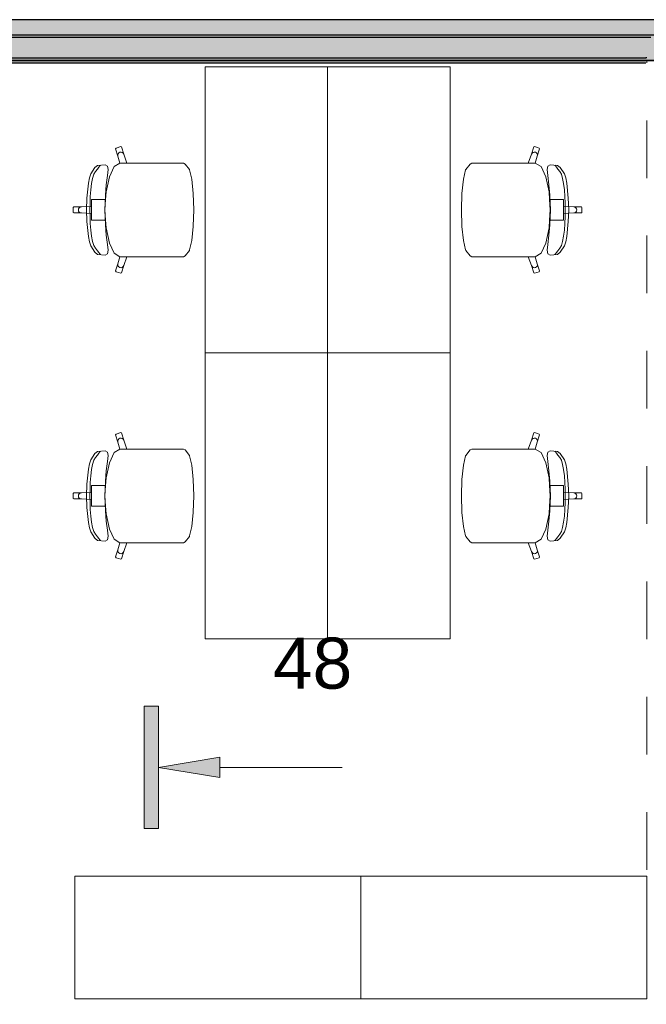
# Model space of a CAD drawing. Header units: millimetres. Extents: x -59761 to 112741, y -57975 to 46221.
# Tile 257 of 421: x 20990 to 24057, y 10355 to 15175. Entities that reach past the tile are written whole.
import ezdxf

# ---------------------------------------------------------------- set-up
doc = ezdxf.new("R2010")
doc.units = ezdxf.units.MM
doc.linetypes.add('Штриховая', pattern=[564.444447, 282.222223, -282.222223])
for name, color, linetype in [('Интерьер - Мебель', 7, 'Continuous'), ('Конструктив - ГКЛ', 7, 'Continuous'), ('Конструктив - Стена сущ для демонтажного плана', 7, 'Continuous'), ('Конструктив - Стена сущ для Кладочного плана', 7, 'Continuous'), ('Маркер - Разрез', 7, 'Continuous'), ('Элемент Модели - Зона', 7, 'Continuous')]:
    doc.layers.add(name, color=color, linetype=linetype)
doc.styles.add('СГЕНЕРИР_СТИЛЬ_19', font='arial.ttf')

msp = doc.modelspace()

# ---------------------------------------------------------------- hatches: boundary and pattern name
at = {"layer": 'Конструктив - ГКЛ', "linetype": 'Continuous', "lineweight": 5}
for points in [[(17900, 15087.5), (24080, 15087.5), (24080, 15100), (17900, 15100)], [(17900, 14987.5), (24080, 14987.5), (24080, 15087.5), (17900, 15087.5)], [(17925, 14975), (24055, 14975), (24055, 14987.5), (17925, 14987.5)], [(17925, 14963), (24055, 14963), (24055, 14975), (17925, 14975)]]:
    msp.add_hatch(color=9, dxfattribs=at).paths.add_polyline_path(points)
at = {"layer": 'Конструктив - Стена сущ для демонтажного плана', "linetype": 'Continuous', "lineweight": 15}
msp.add_hatch(color=7, dxfattribs=at).paths.add_polyline_path([(29500, 15175), (14520, 15175), (14520, 14975), (29500, 14975)])
at = {"layer": 'Конструктив - Стена сущ для Кладочного плана', "linetype": 'Continuous', "lineweight": 15}
msp.add_hatch(color=7, dxfattribs=at).paths.add_polyline_path([(29700, 15175), (14520, 15175), (14520, 14975), (29700, 14975)])
at = {"layer": 'Маркер - Разрез', "linetype": 'Continuous', "lineweight": 5}
for points in [[(21599.07, 11815.01), (21599.07, 11215.01), (21669.07, 11215.01), (21669.07, 11815.01)], [(21669.07, 11515.01), (21969.07, 11465.01), (21969.07, 11565.01)]]:
    msp.add_hatch(color=7, dxfattribs=at).paths.add_polyline_path(points)

# ---------------------------------------------------------------- linework, layer by layer
at = {"layer": 'Интерьер - Мебель', "color": 7, "linetype": 'Continuous', "lineweight": 15}
for p, q in [((21461.56, 14546.37), (21459.64, 14542.57)), ((21459.64, 14542.57), (21471.04, 14507.15)), ((21484.32, 14553.83), (21461.56, 14546.37)), ((21471.93, 14518.67), (21470.35, 14513)), ((21470.35, 14513), (21471.04, 14507.15)), ((21475.55, 14523.3), (21471.93, 14518.67)), ((21480.64, 14526.18), (21475.55, 14523.3)), ((21486.44, 14526.87), (21480.64, 14526.18)), ((21488.09, 14551.9), (21484.32, 14553.83)), ((21492.05, 14525.27), (21486.44, 14526.87)), ((21499.49, 14516.48), (21488.09, 14551.9)), ((21496.64, 14521.62), (21492.05, 14525.27)), ((21499.49, 14516.48), (21496.64, 14521.62)), ((21515.17, 14473.11), (21499.49, 14516.48)), ((23479.71, 14473.11), (23495.4, 14516.48)), ((23495.4, 14516.48), (23506.8, 14551.9)), ((23495.4, 14516.48), (23498.25, 14521.62)), ((23498.25, 14521.62), (23502.83, 14525.27)), ((23502.83, 14525.27), (23508.45, 14526.87)), ((23506.8, 14551.9), (23510.57, 14553.83)), ((23508.45, 14526.87), (23514.25, 14526.18)), ((23510.57, 14553.83), (23533.33, 14546.37)), ((23514.25, 14526.18), (23519.34, 14523.3)), ((23519.34, 14523.3), (23522.95, 14518.67)), ((23522.95, 14518.67), (23524.53, 14513)), ((23535.25, 14542.57), (23523.85, 14507.15)), ((23524.53, 14513), (23523.85, 14507.15)), ((23533.33, 14546.37), (23535.25, 14542.57)), ((21371.68, 14461.93), (21358.49, 14451.4)), ((21407.76, 14465.23), (21371.68, 14461.93)), ((21382.23, 14458.85), (21384.85, 14462.6)), ((21419.31, 14458.51), (21407.76, 14465.23)), ((21480.72, 14472.98), (21452.86, 14455.65)), ((21471.04, 14507.15), (21480.72, 14472.98)), ((21480.91, 14473.11), (21480.72, 14472.98)), ((21480.91, 14473.11), (21515.17, 14473.11)), ((21724.28, 14473.11), (21515.17, 14473.11)), ((21760.35, 14473.11), (21724.28, 14473.11)), ((21791.39, 14473.11), (21760.35, 14473.11)), ((21799.99, 14468.56), (21791.39, 14473.11)), ((21821.15, 14441.76), (21799.99, 14468.56)), ((23173.73, 14441.76), (23194.89, 14468.56)), ((23194.89, 14468.56), (23203.49, 14473.11)), ((23203.49, 14473.11), (23234.53, 14473.11)), ((23234.53, 14473.11), (23270.61, 14473.11)), ((23270.61, 14473.11), (23479.71, 14473.11)), ((23513.97, 14473.11), (23479.71, 14473.11)), ((23513.97, 14473.11), (23514.17, 14472.98)), ((23523.85, 14507.15), (23514.17, 14472.98)), ((23514.17, 14472.98), (23542.02, 14455.65)), ((23575.57, 14458.51), (23587.12, 14465.23)), ((23587.12, 14465.23), (23623.21, 14461.93)), ((23612.65, 14458.85), (23610.03, 14462.6)), ((23623.21, 14461.93), (23636.4, 14451.4)), ((21338.43, 14420.37), (21331.17, 14400.42)), ((21358.49, 14451.4), (21338.43, 14420.37)), ((21346.91, 14398.3), (21353.18, 14418.66)), ((21353.18, 14418.66), (21360.86, 14431.85)), ((21360.86, 14431.85), (21370.93, 14443.56)), ((21370.93, 14443.56), (21377.09, 14452.6)), ((21377.09, 14452.6), (21382.23, 14458.85)), ((21413.94, 14367.06), (21419.77, 14412.37)), ((21422.36, 14441.29), (21419.31, 14458.51)), ((21419.77, 14412.37), (21422.36, 14441.29)), ((21452.86, 14455.65), (21429.08, 14405.95)), ((21822.03, 14439.62), (21821.15, 14441.76)), ((21832.72, 14393.68), (21822.03, 14439.62)), ((23162.16, 14393.68), (23172.85, 14439.62)), ((23172.85, 14439.62), (23173.73, 14441.76)), ((23542.02, 14455.65), (23565.8, 14405.95)), ((23572.52, 14441.29), (23575.57, 14458.51)), ((23575.11, 14412.37), (23572.52, 14441.29)), ((23580.94, 14367.06), (23575.11, 14412.37)), ((23617.79, 14452.6), (23612.65, 14458.85)), ((23623.96, 14443.56), (23617.79, 14452.6)), ((23634.02, 14431.85), (23623.96, 14443.56)), ((23641.71, 14418.66), (23634.02, 14431.85)), ((23636.4, 14451.4), (23656.46, 14420.37)), ((23647.97, 14398.3), (23641.71, 14418.66)), ((23656.46, 14420.37), (23663.71, 14400.42)), ((21326.37, 14374.54), (21319.39, 14301.33)), ((21331.17, 14400.42), (21326.37, 14374.54)), ((21338.27, 14342.38), (21341.97, 14372.36)), ((21341.97, 14372.36), (21346.91, 14398.3)), ((21409.28, 14316.13), (21413.94, 14367.06)), ((21429.08, 14405.95), (21413.19, 14331.57)), ((21839.87, 14324.93), (21832.72, 14393.68)), ((23155.02, 14324.93), (23162.16, 14393.68)), ((23565.8, 14405.95), (23581.69, 14331.57)), ((23585.61, 14316.13), (23580.94, 14367.06)), ((23652.91, 14372.36), (23647.97, 14398.3)), ((23656.61, 14342.38), (23652.91, 14372.36)), ((23663.71, 14400.42), (23668.52, 14374.54)), ((23668.52, 14374.54), (23675.5, 14301.33)), ((21335.74, 14309.92), (21338.27, 14342.38)), ((21406.95, 14243.83), (21409.28, 14316.13)), ((21413.19, 14331.57), (21410.81, 14294.15)), ((21839.97, 14323.87), (21839.87, 14324.93)), ((21842.44, 14243.83), (21839.97, 14323.87)), ((23152.44, 14243.83), (23154.92, 14323.87)), ((23154.92, 14323.87), (23155.02, 14324.93)), ((23581.69, 14331.57), (23584.07, 14294.15)), ((23587.93, 14243.83), (23585.61, 14316.13)), ((23659.15, 14309.92), (23656.61, 14342.38)), ((21319.39, 14301.33), (21317.2, 14243.83)), ((21333.81, 14243.83), (21334.28, 14276.56)), ((21334.28, 14276.56), (21335.74, 14309.92)), ((21372.11, 14294.15), (21342.19, 14294.15)), ((21342.19, 14294.15), (21342.19, 14260.73)), ((21410.81, 14294.15), (21372.11, 14294.15)), ((21410.81, 14294.15), (21407.61, 14243.83)), ((23584.07, 14294.15), (23587.27, 14243.83)), ((23584.07, 14294.15), (23622.78, 14294.15)), ((23622.78, 14294.15), (23652.7, 14294.15)), ((23652.7, 14294.15), (23652.7, 14260.73)), ((23660.61, 14276.56), (23659.15, 14309.92)), ((23661.08, 14243.83), (23660.61, 14276.56)), ((23675.5, 14301.33), (23677.68, 14243.83)), ((21255.43, 14258.93), (21252.44, 14255.91)), ((21252.44, 14255.91), (21252.44, 14243.83)), ((21252.44, 14231.76), (21252.44, 14243.83)), ((21255.43, 14228.74), (21252.44, 14231.76)), ((21292.33, 14258.93), (21255.43, 14258.93)), ((21292.33, 14228.74), (21255.43, 14228.74)), ((21278.51, 14249.61), (21277.37, 14243.83)), ((21278.51, 14238.06), (21277.37, 14243.83)), ((21281.75, 14254.51), (21278.51, 14249.61)), ((21281.75, 14233.16), (21278.51, 14238.06)), ((21286.61, 14257.78), (21281.75, 14254.51)), ((21286.61, 14229.89), (21281.75, 14233.16)), ((21292.33, 14258.93), (21286.61, 14257.78)), ((21292.33, 14228.74), (21286.61, 14229.89)), ((21342.19, 14260.73), (21292.33, 14258.93)), ((21342.19, 14226.94), (21292.33, 14228.74)), ((21319.39, 14186.33), (21317.2, 14243.83)), ((21333.81, 14243.83), (21334.28, 14211.11)), ((21342.19, 14260.73), (21342.19, 14243.83)), ((21342.19, 14226.94), (21342.19, 14243.83)), ((21342.19, 14193.52), (21342.19, 14226.94)), ((21406.95, 14243.83), (21409.28, 14171.54)), ((21410.81, 14193.52), (21407.61, 14243.83)), ((21842.44, 14243.83), (21839.97, 14163.8)), ((23152.44, 14243.83), (23154.92, 14163.8)), ((23584.07, 14193.52), (23587.27, 14243.83)), ((23587.93, 14243.83), (23585.61, 14171.54)), ((23652.7, 14260.73), (23652.7, 14243.83)), ((23652.7, 14260.73), (23702.56, 14258.93)), ((23652.7, 14226.94), (23652.7, 14243.83)), ((23652.7, 14226.94), (23702.56, 14228.74)), ((23652.7, 14193.52), (23652.7, 14226.94)), ((23661.08, 14243.83), (23660.61, 14211.11)), ((23675.5, 14186.33), (23677.68, 14243.83)), ((23702.56, 14258.93), (23708.28, 14257.78)), ((23702.56, 14258.93), (23739.45, 14258.93)), ((23702.56, 14228.74), (23708.28, 14229.89)), ((23702.56, 14228.74), (23739.45, 14228.74)), ((23708.28, 14257.78), (23713.13, 14254.51)), ((23708.28, 14229.89), (23713.13, 14233.16)), ((23713.13, 14254.51), (23716.37, 14249.61)), ((23713.13, 14233.16), (23716.37, 14238.06)), ((23716.37, 14249.61), (23717.51, 14243.83)), ((23716.37, 14238.06), (23717.51, 14243.83)), ((23739.45, 14258.93), (23742.44, 14255.91)), ((23739.45, 14228.74), (23742.44, 14231.76)), ((23742.44, 14255.91), (23742.44, 14243.83)), ((23742.44, 14231.76), (23742.44, 14243.83)), ((21326.37, 14113.13), (21319.39, 14186.33)), ((21334.28, 14211.11), (21335.74, 14177.74)), ((21335.74, 14177.74), (21338.27, 14145.29)), ((21372.11, 14193.52), (21342.19, 14193.52)), ((21410.81, 14193.52), (21372.11, 14193.52)), ((21409.28, 14171.54), (21413.94, 14120.61)), ((21413.19, 14156.1), (21410.81, 14193.52)), ((23585.61, 14171.54), (23580.94, 14120.61)), ((23581.69, 14156.1), (23584.07, 14193.52)), ((23584.07, 14193.52), (23622.78, 14193.52)), ((23622.78, 14193.52), (23652.7, 14193.52)), ((23659.15, 14177.74), (23656.61, 14145.29)), ((23660.61, 14211.11), (23659.15, 14177.74)), ((23668.52, 14113.13), (23675.5, 14186.33)), ((21338.27, 14145.29), (21341.97, 14115.31)), ((21429.08, 14081.71), (21413.19, 14156.1)), ((21839.87, 14162.74), (21832.72, 14093.98)), ((21839.97, 14163.8), (21839.87, 14162.74)), ((23154.92, 14163.8), (23155.02, 14162.74)), ((23155.02, 14162.74), (23162.16, 14093.98)), ((23565.8, 14081.71), (23581.69, 14156.1)), ((23656.61, 14145.29), (23652.91, 14115.31)), ((21331.17, 14087.25), (21326.37, 14113.13)), ((21338.43, 14067.3), (21331.17, 14087.25)), ((21341.97, 14115.31), (21346.91, 14089.37)), ((21346.91, 14089.37), (21353.18, 14069.01)), ((21413.94, 14120.61), (21419.77, 14075.29)), ((21419.77, 14075.29), (21422.36, 14046.38)), ((21452.86, 14032.01), (21429.08, 14081.71)), ((21832.72, 14093.98), (21822.03, 14048.04)), ((23162.16, 14093.98), (23172.85, 14048.04)), ((23542.02, 14032.01), (23565.8, 14081.71)), ((23575.11, 14075.29), (23572.52, 14046.38)), ((23580.94, 14120.61), (23575.11, 14075.29)), ((23647.97, 14089.37), (23641.71, 14069.01)), ((23652.91, 14115.31), (23647.97, 14089.37)), ((23656.46, 14067.3), (23663.71, 14087.25)), ((23663.71, 14087.25), (23668.52, 14113.13)), ((21358.49, 14036.27), (21338.43, 14067.3)), ((21353.18, 14069.01), (21360.86, 14055.81)), ((21371.68, 14025.73), (21358.49, 14036.27)), ((21360.86, 14055.81), (21370.93, 14044.11)), ((21370.93, 14044.11), (21377.09, 14035.07)), ((21377.09, 14035.07), (21382.23, 14028.82)), ((21382.23, 14028.82), (21384.85, 14025.07)), ((21419.31, 14029.15), (21407.76, 14022.44)), ((21422.36, 14046.38), (21419.31, 14029.15)), ((21480.72, 14014.68), (21452.86, 14032.01)), ((21821.15, 14045.91), (21799.99, 14019.11)), ((21822.03, 14048.04), (21821.15, 14045.91)), ((23172.85, 14048.04), (23173.73, 14045.91)), ((23173.73, 14045.91), (23194.89, 14019.11)), ((23514.17, 14014.68), (23542.02, 14032.01)), ((23572.52, 14046.38), (23575.57, 14029.15)), ((23575.57, 14029.15), (23587.12, 14022.44)), ((23612.65, 14028.82), (23610.03, 14025.07)), ((23617.79, 14035.07), (23612.65, 14028.82)), ((23623.96, 14044.11), (23617.79, 14035.07)), ((23623.21, 14025.73), (23636.4, 14036.27)), ((23634.02, 14055.81), (23623.96, 14044.11)), ((23641.71, 14069.01), (23634.02, 14055.81)), ((23636.4, 14036.27), (23656.46, 14067.3)), ((21407.76, 14022.44), (21371.68, 14025.73)), ((21459.64, 13945.1), (21471.04, 13980.51)), ((21470.35, 13974.66), (21471.04, 13980.51)), ((21471.04, 13980.51), (21480.72, 14014.68)), ((21480.91, 14014.56), (21480.72, 14014.68)), ((21480.91, 14014.56), (21515.17, 14014.56)), ((21515.17, 14014.56), (21499.49, 13971.18)), ((21724.28, 14014.56), (21515.17, 14014.56)), ((21760.35, 14014.56), (21724.28, 14014.56)), ((21791.39, 14014.56), (21760.35, 14014.56)), ((21799.99, 14019.11), (21791.39, 14014.56)), ((23194.89, 14019.11), (23203.49, 14014.56)), ((23203.49, 14014.56), (23234.53, 14014.56)), ((23234.53, 14014.56), (23270.61, 14014.56)), ((23270.61, 14014.56), (23479.71, 14014.56)), ((23513.97, 14014.56), (23479.71, 14014.56)), ((23479.71, 14014.56), (23495.4, 13971.18)), ((23513.97, 14014.56), (23514.17, 14014.68)), ((23523.85, 13980.51), (23514.17, 14014.68)), ((23524.53, 13974.66), (23523.85, 13980.51)), ((23535.25, 13945.1), (23523.85, 13980.51)), ((23587.12, 14022.44), (23623.21, 14025.73)), ((21461.56, 13941.3), (21459.64, 13945.1)), ((21484.32, 13933.83), (21461.56, 13941.3)), ((21471.93, 13969), (21470.35, 13974.66)), ((21475.55, 13964.37), (21471.93, 13969)), ((21480.64, 13961.49), (21475.55, 13964.37)), ((21486.44, 13960.8), (21480.64, 13961.49)), ((21488.09, 13935.77), (21484.32, 13933.83)), ((21492.05, 13962.4), (21486.44, 13960.8)), ((21499.49, 13971.18), (21488.09, 13935.77)), ((21496.64, 13966.05), (21492.05, 13962.4)), ((21499.49, 13971.18), (21496.64, 13966.05)), ((23495.4, 13971.18), (23498.25, 13966.05)), ((23495.4, 13971.18), (23506.8, 13935.77)), ((23498.25, 13966.05), (23502.83, 13962.4)), ((23502.83, 13962.4), (23508.45, 13960.8)), ((23506.8, 13935.77), (23510.57, 13933.83)), ((23508.45, 13960.8), (23514.25, 13961.49)), ((23510.57, 13933.83), (23533.33, 13941.3)), ((23514.25, 13961.49), (23519.34, 13964.37)), ((23519.34, 13964.37), (23522.95, 13969)), ((23522.95, 13969), (23524.53, 13974.66)), ((23533.33, 13941.3), (23535.25, 13945.1)), ((21461.56, 13146.37), (21459.64, 13142.57)), ((21459.64, 13142.57), (21471.04, 13107.15)), ((21484.32, 13153.83), (21461.56, 13146.37)), ((21471.93, 13118.67), (21470.35, 13113)), ((21470.35, 13113), (21471.04, 13107.15)), ((21475.55, 13123.3), (21471.93, 13118.67)), ((21480.64, 13126.18), (21475.55, 13123.3)), ((21486.44, 13126.87), (21480.64, 13126.18)), ((21488.09, 13151.9), (21484.32, 13153.83)), ((21492.05, 13125.27), (21486.44, 13126.87)), ((21499.49, 13116.48), (21488.09, 13151.9)), ((21496.64, 13121.62), (21492.05, 13125.27)), ((21499.49, 13116.48), (21496.64, 13121.62)), ((21515.17, 13073.11), (21499.49, 13116.48)), ((23479.71, 13073.11), (23495.4, 13116.48)), ((23495.4, 13116.48), (23506.8, 13151.9)), ((23495.4, 13116.48), (23498.25, 13121.62)), ((23498.25, 13121.62), (23502.83, 13125.27)), ((23502.83, 13125.27), (23508.45, 13126.87)), ((23506.8, 13151.9), (23510.57, 13153.83)), ((23508.45, 13126.87), (23514.25, 13126.18)), ((23510.57, 13153.83), (23533.33, 13146.37)), ((23514.25, 13126.18), (23519.34, 13123.3)), ((23519.34, 13123.3), (23522.95, 13118.67)), ((23522.95, 13118.67), (23524.53, 13113)), ((23535.25, 13142.57), (23523.85, 13107.15)), ((23524.53, 13113), (23523.85, 13107.15)), ((23533.33, 13146.37), (23535.25, 13142.57)), ((21407.76, 13065.23), (21371.68, 13061.93)), ((21382.23, 13058.85), (21384.85, 13062.6)), ((21419.31, 13058.51), (21407.76, 13065.23)), ((21480.72, 13072.98), (21452.86, 13055.65)), ((21471.04, 13107.15), (21480.72, 13072.98)), ((21480.91, 13073.11), (21480.72, 13072.98)), ((21480.91, 13073.11), (21515.17, 13073.11)), ((21724.28, 13073.11), (21515.17, 13073.11)), ((21760.35, 13073.11), (21724.28, 13073.11)), ((21791.39, 13073.11), (21760.35, 13073.11)), ((21799.99, 13068.56), (21791.39, 13073.11)), ((21821.15, 13041.76), (21799.99, 13068.56)), ((23173.73, 13041.76), (23194.89, 13068.56)), ((23194.89, 13068.56), (23203.49, 13073.11)), ((23203.49, 13073.11), (23234.53, 13073.11)), ((23234.53, 13073.11), (23270.61, 13073.11)), ((23270.61, 13073.11), (23479.71, 13073.11)), ((23513.97, 13073.11), (23479.71, 13073.11)), ((23513.97, 13073.11), (23514.17, 13072.98)), ((23523.85, 13107.15), (23514.17, 13072.98)), ((23514.17, 13072.98), (23542.02, 13055.65)), ((23575.57, 13058.51), (23587.12, 13065.23)), ((23587.12, 13065.23), (23623.21, 13061.93)), ((23612.65, 13058.85), (23610.03, 13062.6)), ((21338.43, 13020.37), (21331.17, 13000.42)), ((21358.49, 13051.4), (21338.43, 13020.37)), ((21346.91, 12998.3), (21353.18, 13018.66)), ((21353.18, 13018.66), (21360.86, 13031.85)), ((21371.68, 13061.93), (21358.49, 13051.4)), ((21360.86, 13031.85), (21370.93, 13043.56)), ((21370.93, 13043.56), (21377.09, 13052.6)), ((21377.09, 13052.6), (21382.23, 13058.85)), ((21422.36, 13041.29), (21419.31, 13058.51)), ((21419.77, 13012.37), (21422.36, 13041.29)), ((21452.86, 13055.65), (21429.08, 13005.95)), ((21822.03, 13039.62), (21821.15, 13041.76)), ((21832.72, 12993.68), (21822.03, 13039.62)), ((23162.16, 12993.68), (23172.85, 13039.62)), ((23172.85, 13039.62), (23173.73, 13041.76)), ((23542.02, 13055.65), (23565.8, 13005.95)), ((23572.52, 13041.29), (23575.57, 13058.51)), ((23575.11, 13012.37), (23572.52, 13041.29)), ((23617.79, 13052.6), (23612.65, 13058.85)), ((23623.96, 13043.56), (23617.79, 13052.6)), ((23623.21, 13061.93), (23636.4, 13051.4)), ((23634.02, 13031.85), (23623.96, 13043.56)), ((23641.71, 13018.66), (23634.02, 13031.85)), ((23636.4, 13051.4), (23656.46, 13020.37)), ((23647.97, 12998.3), (23641.71, 13018.66)), ((23656.46, 13020.37), (23663.71, 13000.42)), ((21326.37, 12974.54), (21319.39, 12901.33)), ((21331.17, 13000.42), (21326.37, 12974.54)), ((21338.27, 12942.38), (21341.97, 12972.36)), ((21341.97, 12972.36), (21346.91, 12998.3)), ((21409.28, 12916.13), (21413.94, 12967.06)), ((21429.08, 13005.95), (21413.19, 12931.57)), ((21413.94, 12967.06), (21419.77, 13012.37)), ((21839.87, 12924.93), (21832.72, 12993.68)), ((23155.02, 12924.93), (23162.16, 12993.68)), ((23565.8, 13005.95), (23581.69, 12931.57)), ((23580.94, 12967.06), (23575.11, 13012.37)), ((23585.61, 12916.13), (23580.94, 12967.06)), ((23652.91, 12972.36), (23647.97, 12998.3)), ((23656.61, 12942.38), (23652.91, 12972.36)), ((23663.71, 13000.42), (23668.52, 12974.54)), ((23668.52, 12974.54), (23675.5, 12901.33)), ((21335.74, 12909.92), (21338.27, 12942.38)), ((21413.19, 12931.57), (21410.81, 12894.15)), ((21839.97, 12923.87), (21839.87, 12924.93)), ((21842.44, 12843.83), (21839.97, 12923.87)), ((23152.44, 12843.83), (23154.92, 12923.87)), ((23154.92, 12923.87), (23155.02, 12924.93)), ((23581.69, 12931.57), (23584.07, 12894.15)), ((23659.15, 12909.92), (23656.61, 12942.38)), ((21319.39, 12901.33), (21317.2, 12843.83)), ((21333.81, 12843.83), (21334.28, 12876.56)), ((21334.28, 12876.56), (21335.74, 12909.92)), ((21372.11, 12894.15), (21342.19, 12894.15)), ((21342.19, 12894.15), (21342.19, 12860.73)), ((21410.81, 12894.15), (21372.11, 12894.15)), ((21406.95, 12843.83), (21409.28, 12916.13)), ((21410.81, 12894.15), (21407.61, 12843.83)), ((23584.07, 12894.15), (23587.27, 12843.83)), ((23584.07, 12894.15), (23622.78, 12894.15)), ((23587.93, 12843.83), (23585.61, 12916.13)), ((23622.78, 12894.15), (23652.7, 12894.15)), ((23652.7, 12894.15), (23652.7, 12860.73)), ((23660.61, 12876.56), (23659.15, 12909.92)), ((23661.08, 12843.83), (23660.61, 12876.56)), ((23675.5, 12901.33), (23677.68, 12843.83)), ((21255.43, 12858.93), (21252.44, 12855.91)), ((21252.44, 12855.91), (21252.44, 12843.83)), ((21252.44, 12831.76), (21252.44, 12843.83)), ((21255.43, 12828.74), (21252.44, 12831.76)), ((21292.33, 12858.93), (21255.43, 12858.93)), ((21292.33, 12828.74), (21255.43, 12828.74)), ((21278.51, 12849.61), (21277.37, 12843.83)), ((21278.51, 12838.06), (21277.37, 12843.83)), ((21281.75, 12854.51), (21278.51, 12849.61)), ((21281.75, 12833.16), (21278.51, 12838.06)), ((21286.61, 12857.78), (21281.75, 12854.51)), ((21286.61, 12829.89), (21281.75, 12833.16)), ((21292.33, 12858.93), (21286.61, 12857.78)), ((21292.33, 12828.74), (21286.61, 12829.89)), ((21342.19, 12860.73), (21292.33, 12858.93)), ((21342.19, 12826.94), (21292.33, 12828.74)), ((21319.39, 12786.33), (21317.2, 12843.83)), ((21333.81, 12843.83), (21334.28, 12811.11)), ((21342.19, 12860.73), (21342.19, 12843.83)), ((21342.19, 12826.94), (21342.19, 12843.83)), ((21342.19, 12793.52), (21342.19, 12826.94)), ((21406.95, 12843.83), (21409.28, 12771.54)), ((21410.81, 12793.52), (21407.61, 12843.83)), ((21842.44, 12843.83), (21839.97, 12763.8)), ((23152.44, 12843.83), (23154.92, 12763.8)), ((23584.07, 12793.52), (23587.27, 12843.83)), ((23587.93, 12843.83), (23585.61, 12771.54)), ((23652.7, 12860.73), (23652.7, 12843.83)), ((23652.7, 12860.73), (23702.56, 12858.93)), ((23652.7, 12826.94), (23652.7, 12843.83)), ((23652.7, 12826.94), (23702.56, 12828.74)), ((23652.7, 12793.52), (23652.7, 12826.94)), ((23661.08, 12843.83), (23660.61, 12811.11)), ((23675.5, 12786.33), (23677.68, 12843.83)), ((23702.56, 12858.93), (23708.28, 12857.78)), ((23702.56, 12858.93), (23739.45, 12858.93)), ((23702.56, 12828.74), (23708.28, 12829.89)), ((23702.56, 12828.74), (23739.45, 12828.74)), ((23708.28, 12857.78), (23713.13, 12854.51)), ((23708.28, 12829.89), (23713.13, 12833.16)), ((23713.13, 12854.51), (23716.37, 12849.61)), ((23713.13, 12833.16), (23716.37, 12838.06)), ((23716.37, 12849.61), (23717.51, 12843.83)), ((23716.37, 12838.06), (23717.51, 12843.83)), ((23739.45, 12858.93), (23742.44, 12855.91)), ((23739.45, 12828.74), (23742.44, 12831.76)), ((23742.44, 12855.91), (23742.44, 12843.83)), ((23742.44, 12831.76), (23742.44, 12843.83)), ((21326.37, 12713.13), (21319.39, 12786.33)), ((21334.28, 12811.11), (21335.74, 12777.74)), ((21335.74, 12777.74), (21338.27, 12745.29)), ((21372.11, 12793.52), (21342.19, 12793.52)), ((21410.81, 12793.52), (21372.11, 12793.52)), ((21413.19, 12756.1), (21410.81, 12793.52)), ((23581.69, 12756.1), (23584.07, 12793.52)), ((23584.07, 12793.52), (23622.78, 12793.52)), ((23622.78, 12793.52), (23652.7, 12793.52)), ((23659.15, 12777.74), (23656.61, 12745.29)), ((23660.61, 12811.11), (23659.15, 12777.74)), ((23668.52, 12713.13), (23675.5, 12786.33)), ((21338.27, 12745.29), (21341.97, 12715.31)), ((21409.28, 12771.54), (21413.94, 12720.61)), ((21429.08, 12681.71), (21413.19, 12756.1)), ((21839.87, 12762.74), (21832.72, 12693.98)), ((21839.97, 12763.8), (21839.87, 12762.74)), ((23154.92, 12763.8), (23155.02, 12762.74)), ((23155.02, 12762.74), (23162.16, 12693.98)), ((23565.8, 12681.71), (23581.69, 12756.1)), ((23585.61, 12771.54), (23580.94, 12720.61)), ((23656.61, 12745.29), (23652.91, 12715.31)), ((21331.17, 12687.25), (21326.37, 12713.13)), ((21338.43, 12667.3), (21331.17, 12687.25)), ((21341.97, 12715.31), (21346.91, 12689.37)), ((21346.91, 12689.37), (21353.18, 12669.01)), ((21413.94, 12720.61), (21419.77, 12675.29)), ((21452.86, 12632.01), (21429.08, 12681.71)), ((21832.72, 12693.98), (21822.03, 12648.04)), ((23162.16, 12693.98), (23172.85, 12648.04)), ((23542.02, 12632.01), (23565.8, 12681.71)), ((23580.94, 12720.61), (23575.11, 12675.29)), ((23647.97, 12689.37), (23641.71, 12669.01)), ((23652.91, 12715.31), (23647.97, 12689.37)), ((23656.46, 12667.3), (23663.71, 12687.25)), ((23663.71, 12687.25), (23668.52, 12713.13)), ((21358.49, 12636.27), (21338.43, 12667.3)), ((21353.18, 12669.01), (21360.86, 12655.81)), ((21371.68, 12625.73), (21358.49, 12636.27)), ((21360.86, 12655.81), (21370.93, 12644.11)), ((21370.93, 12644.11), (21377.09, 12635.07)), ((21377.09, 12635.07), (21382.23, 12628.82)), ((21382.23, 12628.82), (21384.85, 12625.07)), ((21419.31, 12629.15), (21407.76, 12622.44)), ((21422.36, 12646.38), (21419.31, 12629.15)), ((21419.77, 12675.29), (21422.36, 12646.38)), ((21480.72, 12614.68), (21452.86, 12632.01)), ((21821.15, 12645.91), (21799.99, 12619.11)), ((21822.03, 12648.04), (21821.15, 12645.91)), ((23172.85, 12648.04), (23173.73, 12645.91)), ((23173.73, 12645.91), (23194.89, 12619.11)), ((23514.17, 12614.68), (23542.02, 12632.01)), ((23575.11, 12675.29), (23572.52, 12646.38)), ((23572.52, 12646.38), (23575.57, 12629.15)), ((23575.57, 12629.15), (23587.12, 12622.44)), ((23612.65, 12628.82), (23610.03, 12625.07)), ((23617.79, 12635.07), (23612.65, 12628.82)), ((23623.96, 12644.11), (23617.79, 12635.07)), ((23623.21, 12625.73), (23636.4, 12636.27)), ((23634.02, 12655.81), (23623.96, 12644.11)), ((23641.71, 12669.01), (23634.02, 12655.81)), ((23636.4, 12636.27), (23656.46, 12667.3)), ((21407.76, 12622.44), (21371.68, 12625.73)), ((21459.64, 12545.1), (21471.04, 12580.51)), ((21470.35, 12574.66), (21471.04, 12580.51)), ((21471.04, 12580.51), (21480.72, 12614.68)), ((21480.91, 12614.56), (21480.72, 12614.68)), ((21480.91, 12614.56), (21515.17, 12614.56)), ((21515.17, 12614.56), (21499.49, 12571.18)), ((21724.28, 12614.56), (21515.17, 12614.56)), ((21760.35, 12614.56), (21724.28, 12614.56)), ((21791.39, 12614.56), (21760.35, 12614.56)), ((21799.99, 12619.11), (21791.39, 12614.56)), ((23194.89, 12619.11), (23203.49, 12614.56)), ((23203.49, 12614.56), (23234.53, 12614.56)), ((23234.53, 12614.56), (23270.61, 12614.56)), ((23270.61, 12614.56), (23479.71, 12614.56)), ((23513.97, 12614.56), (23479.71, 12614.56)), ((23479.71, 12614.56), (23495.4, 12571.18)), ((23513.97, 12614.56), (23514.17, 12614.68)), ((23523.85, 12580.51), (23514.17, 12614.68)), ((23524.53, 12574.66), (23523.85, 12580.51)), ((23535.25, 12545.1), (23523.85, 12580.51)), ((23587.12, 12622.44), (23623.21, 12625.73)), ((21461.56, 12541.3), (21459.64, 12545.1)), ((21484.32, 12533.83), (21461.56, 12541.3)), ((21471.93, 12569), (21470.35, 12574.66)), ((21475.55, 12564.37), (21471.93, 12569)), ((21480.64, 12561.49), (21475.55, 12564.37)), ((21486.44, 12560.8), (21480.64, 12561.49)), ((21488.09, 12535.77), (21484.32, 12533.83)), ((21492.05, 12562.4), (21486.44, 12560.8)), ((21499.49, 12571.18), (21488.09, 12535.77)), ((21496.64, 12566.05), (21492.05, 12562.4)), ((21499.49, 12571.18), (21496.64, 12566.05)), ((23495.4, 12571.18), (23498.25, 12566.05)), ((23495.4, 12571.18), (23506.8, 12535.77)), ((23498.25, 12566.05), (23502.83, 12562.4)), ((23502.83, 12562.4), (23508.45, 12560.8)), ((23506.8, 12535.77), (23510.57, 12533.83)), ((23508.45, 12560.8), (23514.25, 12561.49)), ((23510.57, 12533.83), (23533.33, 12541.3)), ((23514.25, 12561.49), (23519.34, 12564.37)), ((23519.34, 12564.37), (23522.95, 12569)), ((23522.95, 12569), (23524.53, 12574.66)), ((23533.33, 12541.3), (23535.25, 12545.1))]:
    msp.add_line(p, q, dxfattribs=at)
at = {"layer": 'Интерьер - Мебель', "color": 7, "linetype": 'Continuous', "lineweight": 15, "flags": 128}
for points in [[(22497.44, 14943.83), (22497.44, 13543.83), (21897.44, 13543.83), (21897.44, 14943.83)], [(22497.44, 14943.83), (22497.44, 13543.83), (23097.44, 13543.83), (23097.44, 14943.83)], [(22497.44, 13543.83), (22497.44, 12143.83), (21897.44, 12143.83), (21897.44, 13543.83)], [(22497.44, 13543.83), (22497.44, 12143.83), (23097.44, 12143.83), (23097.44, 13543.83)], [(22660, 10982.56), (21260, 10982.56), (21260, 10382.56), (22660, 10382.56)], [(24060, 10982.56), (22660, 10982.56), (22660, 10382.56), (24060, 10382.56)]]:
    msp.add_lwpolyline(points, close=True, dxfattribs=at)
at = {"layer": 'Конструктив - ГКЛ', "color": 7, "linetype": 'Continuous', "lineweight": 30}
for p, q in [((24080, 15087.5), (17900, 15087.5)), ((17925, 14987.5), (24055, 14987.5)), ((24060, 14987.5), (24055, 14987.5))]:
    msp.add_line(p, q, dxfattribs=at)
at = {"layer": 'Конструктив - ГКЛ', "color": 7, "linetype": 'Continuous', "lineweight": 30, "flags": 128}
for points in [[(29500, 15100), (3475, 15100)], [(29500, 14975), (3600, 14975)], [(17925, 14975), (24055, 14975)], [(17925, 14963), (24055, 14963)]]:
    msp.add_lwpolyline(points, dxfattribs=at)
at = {"layer": 'Конструктив - Стена сущ для демонтажного плана', "color": 7, "linetype": 'Continuous', "lineweight": 30, "flags": 128}
for points in [[(29700, 15175), (14520, 15175)], [(14520, 14975), (29500, 14975)]]:
    msp.add_lwpolyline(points, dxfattribs=at)
at = {"layer": 'Конструктив - Стена сущ для Кладочного плана', "color": 7, "linetype": 'Continuous', "lineweight": 30, "flags": 128}
for points in [[(29700, 15175), (14520, 15175)], [(14520, 14975), (29700, 14975)]]:
    msp.add_lwpolyline(points, dxfattribs=at)
at = {"layer": 'Маркер - Разрез', "color": 7, "linetype": 'Continuous', "lineweight": 5}
for p, q in [((21599.07, 11815.01), (21669.07, 11815.01)), ((21599.07, 11215.01), (21599.07, 11815.01)), ((21669.07, 11815.01), (21669.07, 11215.01)), ((21969.07, 11515.01), (22569.07, 11515.01)), ((21669.07, 11215.01), (21599.07, 11215.01))]:
    msp.add_line(p, q, dxfattribs=at)
at = {"layer": 'Маркер - Разрез', "color": 7, "linetype": 'Continuous', "lineweight": 5, "flags": 128}
msp.add_lwpolyline([(21669.07, 11515.01), (21969.07, 11565.01), (21969.07, 11465.01)], close=True, dxfattribs=at)
at = {"layer": 'Элемент Модели - Зона', "color": 253, "linetype": 'Штриховая', "lineweight": 15, "flags": 128}
msp.add_lwpolyline([(24060, 9320), (24060, 14975), (17920, 14975), (17920, 9320)], close=True, dxfattribs=at)

# ---------------------------------------------------------------- texts
at = {"layer": 'Маркер - Разрез', "color": 7, "lineweight": 0, "insert": (22423.79, 11896.62), "char_height": 250, "attachment_point": 8, "style": 'СГЕНЕРИР_СТИЛЬ_19'}
msp.add_mtext('\\A1;{\\pqc;\\pt0;\\fArial|b0|i0|c0|p38;48\\fArial|b0|i0|c0|p38;\\fArial|b0|i0|c0|p38;}', dxfattribs=at)

doc.saveas('drawing.dxf')
